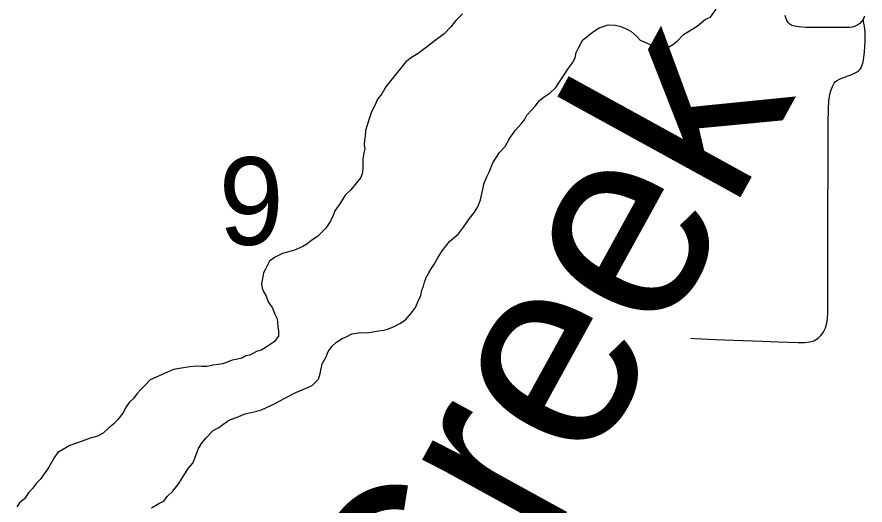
# Model space of a CAD drawing. Extents: x 2.4 to 73.1, y 4.5 to 25.6.
# Drawn here: x 34.7013 to 34.9038, y 20.7071 to 20.8237 of the extents above; entities that cross this region are included whole.
import ezdxf

# ---------------------------------------------------------------- set-up
doc = ezdxf.new("R2010")
doc.units = 0
for name, color, linetype in [('GM_X_Minor_Lake', 7, 'Continuous'), ('GM_X_Minor_River_Text', 7, 'Continuous'), ('GM_X_Section_Text', 7, 'Continuous'), ('GM_X_Township_Road', 7, 'Continuous')]:
    doc.layers.add(name, color=color, linetype=linetype)

msp = doc.modelspace()

# ---------------------------------------------------------------- linework, layer by layer
at = {"layer": 'GM_X_Minor_Lake'}
for points in [[(34.7955, 20.75303), (34.79649, 20.75433), (34.79711, 20.75583), (34.79772, 20.75714), (34.79795, 20.75847), (34.79836, 20.7594), (34.79858, 20.76035), (34.799, 20.76147), (34.79961, 20.7626), (34.80021, 20.76353), (34.80081, 20.76446), (34.80162, 20.76595), (34.80282, 20.76782), (34.80461, 20.77004), (34.80676, 20.77187), (34.80796, 20.77354), (34.80935, 20.77559), (34.81054, 20.77707), (34.81135, 20.77838), (34.81197, 20.78007), (34.81286, 20.78403), (34.81348, 20.78554), (34.81409, 20.78666), (34.81492, 20.78891), (34.81652, 20.79133), (34.8179, 20.79281), (34.81891, 20.79468), (34.82031, 20.79672), (34.82169, 20.7982), (34.82248, 20.79913), (34.82309, 20.80025), (34.82408, 20.80136), (34.82507, 20.80246), (34.82606, 20.80376), (34.82723, 20.80468), (34.82859, 20.80558), (34.82997, 20.80687), (34.83057, 20.8078), (34.83177, 20.80966), (34.83297, 20.81152), (34.83397, 20.81282), (34.83457, 20.81394), (34.83481, 20.81527), (34.83541, 20.81639), (34.83642, 20.81826), (34.8374, 20.81899), (34.83877, 20.82008), (34.84033, 20.82117), (34.84244, 20.82186), (34.84416, 20.82181), (34.84529, 20.82158), (34.8466, 20.82097), (34.84792, 20.82035), (34.84921, 20.81917), (34.85013, 20.81819), (34.85107, 20.81777), (34.85295, 20.81695), (34.85389, 20.81673), (34.85503, 20.8165), (34.85598, 20.81647), (34.85694, 20.81663), (34.85791, 20.81717), (34.85908, 20.81808), (34.86046, 20.81956), (34.86376, 20.82154), (34.86572, 20.82319), (34.86688, 20.82372), (34.86827, 20.82558)], [(34.7955, 20.75303), (34.79649, 20.75433), (34.79711, 20.75583), (34.79772, 20.75714), (34.79795, 20.75847), (34.79836, 20.7594), (34.79858, 20.76035), (34.799, 20.76147), (34.79961, 20.7626), (34.80021, 20.76353), (34.80081, 20.76446), (34.80162, 20.76595), (34.80282, 20.76782), (34.80461, 20.77004), (34.80676, 20.77187), (34.80796, 20.77354), (34.80935, 20.77559), (34.81054, 20.77707), (34.81135, 20.77838), (34.81197, 20.78007), (34.81286, 20.78403), (34.81348, 20.78554), (34.81409, 20.78666), (34.81492, 20.78891), (34.81652, 20.79133), (34.8179, 20.79281), (34.81891, 20.79468), (34.82031, 20.79672), (34.82169, 20.7982), (34.82248, 20.79913), (34.82309, 20.80025), (34.82408, 20.80136), (34.82507, 20.80246), (34.82606, 20.80376), (34.82723, 20.80468), (34.82859, 20.80558), (34.82997, 20.80687), (34.83057, 20.8078), (34.83177, 20.80966), (34.83297, 20.81152), (34.83397, 20.81282), (34.83457, 20.81394), (34.83481, 20.81527), (34.83541, 20.81639), (34.83642, 20.81826), (34.8374, 20.81899), (34.83877, 20.82008), (34.84033, 20.82117), (34.84244, 20.82186), (34.84416, 20.82181), (34.84529, 20.82158), (34.8466, 20.82097), (34.84792, 20.82035), (34.84921, 20.81917), (34.85013, 20.81819), (34.85107, 20.81777), (34.85295, 20.81695), (34.85389, 20.81673), (34.85503, 20.8165), (34.85598, 20.81647), (34.85694, 20.81663), (34.85791, 20.81717), (34.85908, 20.81808), (34.86046, 20.81956), (34.86376, 20.82154), (34.86572, 20.82319), (34.86688, 20.82372), (34.86827, 20.82558)], [(34.80768, 20.82453), (34.8061, 20.82287), (34.80491, 20.82139), (34.80334, 20.81973), (34.80119, 20.81809), (34.79904, 20.81645), (34.79709, 20.81499), (34.79554, 20.81409)], [(34.80768, 20.82453), (34.8061, 20.82287), (34.80491, 20.82139), (34.80334, 20.81973), (34.80119, 20.81809), (34.79904, 20.81645), (34.79709, 20.81499), (34.79554, 20.81409)], [(34.79554, 20.81409), (34.79417, 20.813), (34.7906, 20.80855), (34.78941, 20.80707), (34.78841, 20.80539), (34.78741, 20.80409), (34.7868, 20.80278), (34.78599, 20.80109), (34.78536, 20.7994), (34.78493, 20.79789), (34.78451, 20.79657), (34.78447, 20.79524), (34.78425, 20.7943), (34.78421, 20.79316), (34.78437, 20.7922), (34.78415, 20.79126), (34.78391, 20.78975), (34.78388, 20.7888), (34.78385, 20.78785), (34.78381, 20.78652), (34.78339, 20.78539), (34.7824, 20.78409), (34.78101, 20.78242), (34.77964, 20.78114), (34.77843, 20.77908), (34.77723, 20.77741), (34.77681, 20.77628), (34.7762, 20.77497), (34.77501, 20.7733), (34.77402, 20.77219), (34.77304, 20.77127), (34.77167, 20.77037), (34.7705, 20.76945), (34.76953, 20.76892), (34.7676, 20.76803), (34.76587, 20.76752), (34.76472, 20.76717), (34.76278, 20.76629), (34.76161, 20.76537), (34.7606, 20.7635), (34.76019, 20.76257), (34.75997, 20.76162), (34.75972, 20.75992), (34.75988, 20.75896), (34.76023, 20.758), (34.76077, 20.75703), (34.7613, 20.75568), (34.76221, 20.75432), (34.76292, 20.75258), (34.76346, 20.75161), (34.76359, 20.74971), (34.76375, 20.74875), (34.76371, 20.74742), (34.76271, 20.74612), (34.76057, 20.74467), (34.7596, 20.74413), (34.75845, 20.74379), (34.7569, 20.74289), (34.75594, 20.74273), (34.75497, 20.74219), (34.75363, 20.74186), (34.75267, 20.7417), (34.75132, 20.74117), (34.75036, 20.74082), (34.7494, 20.74067), (34.74806, 20.74052), (34.74672, 20.74018), (34.74539, 20.74023), (34.74405, 20.74027), (34.74253, 20.74013), (34.74061, 20.73982), (34.7387, 20.7395), (34.7331, 20.73702), (34.73191, 20.73573), (34.73093, 20.73481), (34.72994, 20.7337), (34.72915, 20.73258), (34.72816, 20.73167), (34.72737, 20.73055), (34.72656, 20.72906), (34.72537, 20.72757), (34.72438, 20.72647), (34.72321, 20.72555), (34.72183, 20.72427), (34.72048, 20.72355), (34.71875, 20.72304), (34.71682, 20.72234), (34.71528, 20.72182), (34.71393, 20.72129), (34.71296, 20.72075), (34.71199, 20.72022), (34.71102, 20.71968), (34.71023, 20.71856), (34.70962, 20.71744), (34.70901, 20.71632), (34.70841, 20.71539), (34.70761, 20.71427), (34.70682, 20.71316), (34.70584, 20.71224), (34.70504, 20.71113), (34.70405, 20.71002)], [(34.79554, 20.81409), (34.79417, 20.813), (34.7906, 20.80855), (34.78941, 20.80707), (34.78841, 20.80539), (34.78741, 20.80409), (34.7868, 20.80278), (34.78599, 20.80109), (34.78536, 20.7994), (34.78493, 20.79789), (34.78451, 20.79657), (34.78447, 20.79524), (34.78425, 20.7943), (34.78421, 20.79316), (34.78437, 20.7922), (34.78415, 20.79126), (34.78391, 20.78975), (34.78388, 20.7888), (34.78385, 20.78785), (34.78381, 20.78652), (34.78339, 20.78539), (34.7824, 20.78409), (34.78101, 20.78242), (34.77964, 20.78114), (34.77843, 20.77908), (34.77723, 20.77741), (34.77681, 20.77628), (34.7762, 20.77497), (34.77501, 20.7733), (34.77402, 20.77219), (34.77304, 20.77127), (34.77167, 20.77037), (34.7705, 20.76945), (34.76953, 20.76892), (34.7676, 20.76803), (34.76587, 20.76752), (34.76472, 20.76717), (34.76278, 20.76629), (34.76161, 20.76537), (34.7606, 20.7635), (34.76019, 20.76257), (34.75997, 20.76162), (34.75972, 20.75992), (34.75988, 20.75896), (34.76023, 20.758), (34.76077, 20.75703), (34.7613, 20.75568), (34.76221, 20.75432), (34.76292, 20.75258), (34.76346, 20.75161), (34.76359, 20.74971), (34.76375, 20.74875), (34.76371, 20.74742), (34.76271, 20.74612), (34.76057, 20.74467), (34.7596, 20.74413), (34.75845, 20.74379), (34.7569, 20.74289), (34.75594, 20.74273), (34.75497, 20.74219), (34.75363, 20.74186), (34.75267, 20.7417), (34.75132, 20.74117), (34.75036, 20.74082), (34.7494, 20.74067), (34.74806, 20.74052), (34.74672, 20.74018), (34.74539, 20.74023), (34.74405, 20.74027), (34.74253, 20.74013), (34.74061, 20.73982), (34.7387, 20.7395), (34.7331, 20.73702), (34.73191, 20.73573), (34.73093, 20.73481), (34.72994, 20.7337), (34.72915, 20.73258), (34.72816, 20.73167), (34.72737, 20.73055), (34.72656, 20.72906), (34.72537, 20.72757), (34.72438, 20.72647), (34.72321, 20.72555), (34.72183, 20.72427), (34.72048, 20.72355), (34.71875, 20.72304), (34.71682, 20.72234), (34.71528, 20.72182), (34.71393, 20.72129), (34.71296, 20.72075), (34.71199, 20.72022), (34.71102, 20.71968), (34.71023, 20.71856), (34.70962, 20.71744), (34.70901, 20.71632), (34.70841, 20.71539), (34.70761, 20.71427), (34.70682, 20.71316), (34.70584, 20.71224), (34.70504, 20.71113), (34.70405, 20.71002)], [(34.73345, 20.70638), (34.7352, 20.70746), (34.73636, 20.708), (34.73716, 20.70911), (34.73853, 20.7104), (34.73992, 20.71225), (34.74112, 20.71412), (34.74213, 20.7158), (34.74331, 20.71709), (34.74415, 20.71934), (34.74456, 20.72047), (34.74537, 20.72178), (34.74636, 20.72307), (34.74813, 20.72492), (34.74949, 20.72563), (34.75046, 20.72636), (34.75202, 20.72745), (34.75414, 20.72814), (34.75569, 20.72885), (34.75722, 20.72918), (34.75856, 20.72952), (34.75972, 20.72986), (34.76088, 20.73039), (34.76281, 20.73128), (34.76513, 20.73254), (34.76785, 20.73397), (34.77036, 20.73503), (34.7719, 20.73574), (34.77328, 20.73721), (34.77371, 20.73853), (34.77416, 20.7408), (34.77516, 20.74248), (34.77559, 20.7438), (34.77658, 20.74509), (34.77756, 20.74601), (34.77892, 20.74692), (34.77989, 20.74727), (34.78124, 20.74798), (34.78239, 20.74814), (34.78335, 20.7483), (34.78487, 20.74824), (34.78583, 20.7484), (34.78774, 20.74872), (34.78889, 20.74887), (34.79004, 20.74922), (34.79139, 20.74974), (34.79275, 20.75046), (34.79411, 20.75136), (34.7955, 20.75303)], [(34.73345, 20.70638), (34.7352, 20.70746), (34.73636, 20.708), (34.73716, 20.70911), (34.73853, 20.7104), (34.73992, 20.71225), (34.74112, 20.71412), (34.74213, 20.7158), (34.74331, 20.71709), (34.74415, 20.71934), (34.74456, 20.72047), (34.74537, 20.72178), (34.74636, 20.72307), (34.74813, 20.72492), (34.74949, 20.72563), (34.75046, 20.72636), (34.75202, 20.72745), (34.75414, 20.72814), (34.75569, 20.72885), (34.75722, 20.72918), (34.75856, 20.72952), (34.75972, 20.72986), (34.76088, 20.73039), (34.76281, 20.73128), (34.76513, 20.73254), (34.76785, 20.73397), (34.77036, 20.73503), (34.7719, 20.73574), (34.77328, 20.73721), (34.77371, 20.73853), (34.77416, 20.7408), (34.77516, 20.74248), (34.77559, 20.7438), (34.77658, 20.74509), (34.77756, 20.74601), (34.77892, 20.74692), (34.77989, 20.74727), (34.78124, 20.74798), (34.78239, 20.74814), (34.78335, 20.7483), (34.78487, 20.74824), (34.78583, 20.7484), (34.78774, 20.74872), (34.78889, 20.74887), (34.79004, 20.74922), (34.79139, 20.74974), (34.79275, 20.75046), (34.79411, 20.75136), (34.7955, 20.75303)], [(34.70405, 20.71002), (34.70305, 20.70853), (34.70188, 20.70762), (34.70128, 20.70668)], [(34.70405, 20.71002), (34.70305, 20.70853), (34.70188, 20.70762), (34.70128, 20.70668)]]:
    msp.add_lwpolyline(points, dxfattribs=at)
at = {"layer": 'GM_X_Township_Road'}
for points in [[(34.90335, 20.82311), (34.90258, 20.8222), (34.90214, 20.82183), (34.90134, 20.82145), (34.90074, 20.82131), (34.90013, 20.82123), (34.89922, 20.8212), (34.8983, 20.8212), (34.89632, 20.8212), (34.89349, 20.82122), (34.88966, 20.82124), (34.88811, 20.82137), (34.88698, 20.82155), (34.88634, 20.82173), (34.88585, 20.82204), (34.88546, 20.8224), (34.88518, 20.82293), (34.88493, 20.8235), (34.88475, 20.82406)], [(34.90372, 20.8239), (34.90335, 20.82311)], [(34.89545, 20.80529), (34.89573, 20.80631), (34.89615, 20.8073), (34.89647, 20.8079), (34.89672, 20.80822), (34.89704, 20.8085), (34.89785, 20.80896), (34.89916, 20.80946), (34.90065, 20.80999), (34.90178, 20.81052), (34.90224, 20.81084), (34.90255, 20.81116), (34.90287, 20.81162), (34.90309, 20.81204), (34.9033, 20.81268), (34.90347, 20.81339), (34.90369, 20.8154), (34.90383, 20.81795), (34.90382, 20.81993), (34.90376, 20.82097), (34.90357, 20.8223), (34.90335, 20.82311)], [(34.86221, 20.74696), (34.86314, 20.74689), (34.86811, 20.74667), (34.87244, 20.74653), (34.87924, 20.74628), (34.8831, 20.74613), (34.88789, 20.74594), (34.88945, 20.74595), (34.89068, 20.74612), (34.89156, 20.74637), (34.89263, 20.74698), (34.8933, 20.74761), (34.89386, 20.74834), (34.89441, 20.74946), (34.89481, 20.75096), (34.89494, 20.75287), (34.89493, 20.76446), (34.89492, 20.7796), (34.89503, 20.78561), (34.89501, 20.79696), (34.89503, 20.79849), (34.89506, 20.8016), (34.89518, 20.80377), (34.89531, 20.80461), (34.89545, 20.80529)]]:
    msp.add_lwpolyline(points, dxfattribs=at)

# ---------------------------------------------------------------- texts
at = {"layer": 'GM_X_Minor_River_Text'}
msp.add_text('Creek', height=0.047376, rotation=61.175, dxfattribs=at).set_placement((34.80581, 20.65662))
at = {"layer": 'GM_X_Section_Text'}
msp.add_text('9', height=0.02093, rotation=0, dxfattribs=at).set_placement((34.74944, 20.76928))

doc.saveas('drawing.dxf')
